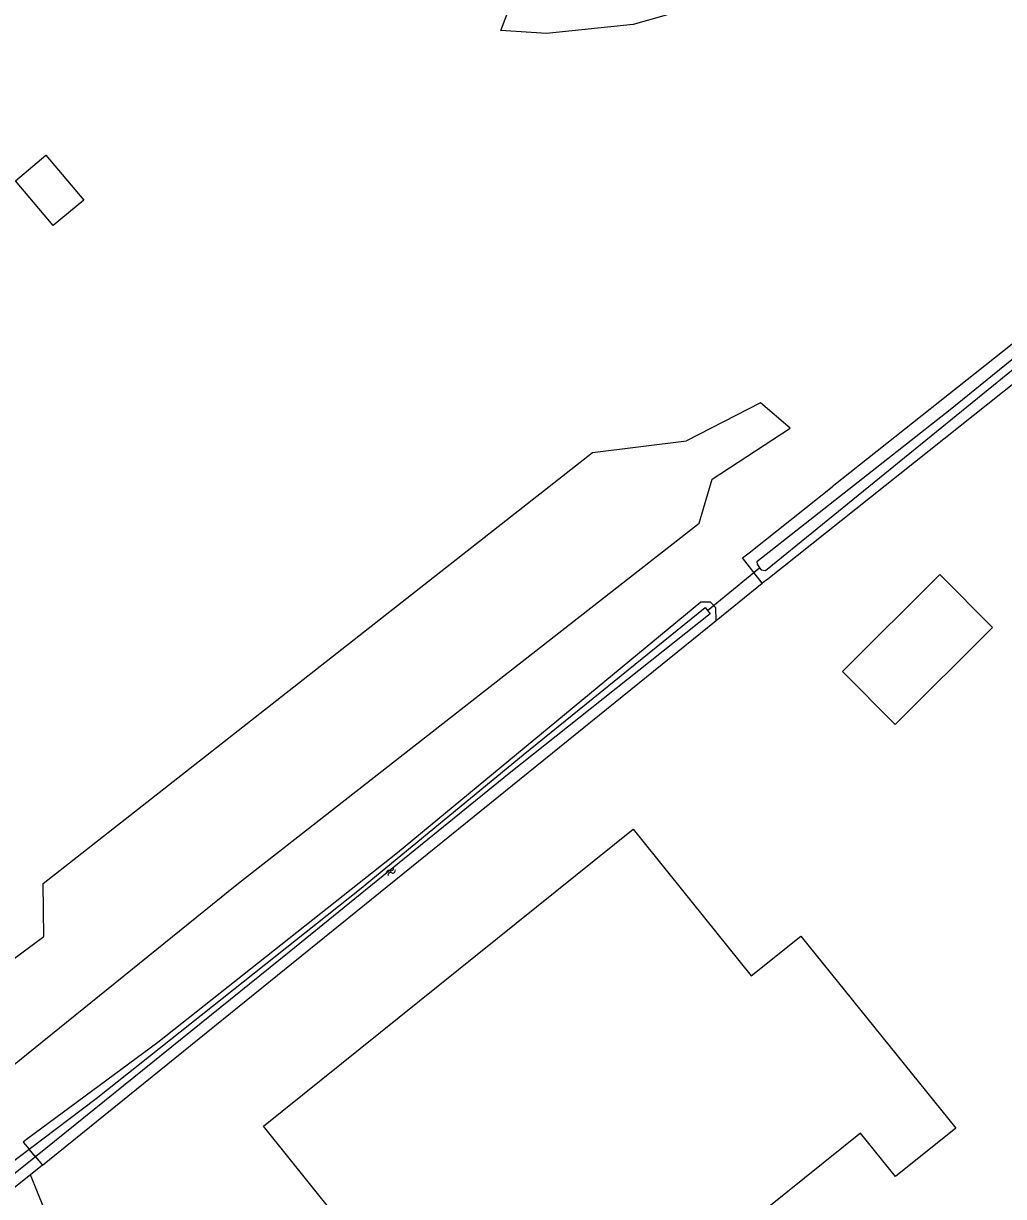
# Model space of a CAD drawing. Extents: x 136000 to 141014, y 402000 to 403500.
# Drawn here: x 137119.1 to 137275.2, y 402680.4 to 402867.4 of the extents above; entities that cross this region are included whole.
import ezdxf

# ---------------------------------------------------------------- set-up
doc = ezdxf.new("R2010")
doc.units = 0
for name, color, linetype in [('gg-bbg-bijgebouw', 7, 'Continuous'), ('gg-knt-bronhoudergrens', 7, 'Continuous'), ('gg-kntw-bovenkant insteek waterloop', 7, 'Continuous'), ('gg-kntw-waterlijn', 7, 'Continuous'), ('gg-kwrk-duiker nz buis', 7, 'Continuous'), ('gt-grn-vlakafsluiter', 7, 'Continuous'), ('gt-symb-watersymbool', 7, 'Continuous')]:
    doc.layers.add(name, color=color, linetype=linetype)

# ---------------------------------------------------------------- blocks, each defined once
blk = doc.blocks.new('gt0-WA')
at = {"layer": 'gt-symb-watersymbool'}
for centre, start, end in [((-0.32, 0.02), 28.0725, 151.9275), ((0.43, 0.42), 208.0725, 331.9275), ((-0.32, -0.43), 28.0725, 151.9275), ((0.43, -0.03), 208.0725, 331.9275)]:
    blk.add_arc(centre, 0.425, start, end, dxfattribs=at)

msp = doc.modelspace()

# ---------------------------------------------------------------- linework, layer by layer
at = {"layer": 'gg-bbg-bijgebouw'}
for points in [[(137249.57, 402764.04), (137257.95, 402755.6), (137273.49, 402771.1), (137265.09, 402779.52), (137249.57, 402764.04)], [(137258.01, 402683.57), (137252.45, 402690.47), (137198.89, 402647.46), (137179.81, 402671.2), (137176.08, 402668.21), (137157.29, 402691.59), (137216.19, 402738.93), (137235.02, 402715.53), (137242.92, 402721.88)], [(137242.92, 402721.88), (137267.61, 402691.27), (137258.01, 402683.57)]]:
    msp.add_lwpolyline(points, dxfattribs=at)
at = {"layer": 'gg-knt-bronhoudergrens'}
msp.add_line((137122.42, 402678.3), (137120.18, 402683.82), dxfattribs=at)
for points in [[(137254.47, 402913.8), (137249.77, 402898.41), (137245.09, 402888.41), (137235.84, 402878.21), (137221.49, 402868.66), (137216.19, 402867.2), (137202.4, 402865.74), (137195.15, 402866.23), (137196.8, 402870.56), (137209.31, 402871.79)], [(137117.83, 402842.29), (137122.66, 402846.36), (137128.67, 402839.21), (137123.83, 402835.15), (137117.83, 402842.29)], [(137109.26, 402694.71), (137153.07, 402730.14), (137226.74, 402787.73), (137228.81, 402794.74), (137241.23, 402802.87), (137236.52, 402806.91), (137224.7, 402800.83)], [(137099.85, 402708.24), (137108.03, 402714.02), (137111.74, 402714.02), (137122.32, 402721.85), (137122.23, 402730.27), (137209.71, 402798.95), (137224.7, 402800.83)]]:
    msp.add_lwpolyline(points, dxfattribs=at)
at = {"layer": 'gg-kntw-bovenkant insteek waterloop'}
for p, q in [((137291.4, 402828.02), (137247.94, 402793.51)), ((137122.1, 402685.37), (137229.46, 402772.21)), ((137122.1, 402685.37), (137120.18, 402683.82)), ((137120.18, 402683.82), (137116.81, 402681.12))]:
    msp.add_line(p, q, dxfattribs=at)
for points in [[(137296.11, 402825.3), (137237.66, 402778.79), (137236.76, 402778.15)], [(137236.76, 402778.15), (137233.61, 402782.18), (137234.68, 402782.98), (137247.94, 402793.51)], [(137229.46, 402772.21), (137229.38, 402774.19), (137228.52, 402775.13), (137227.01, 402775.13), (137178.66, 402735.16), (137140.5, 402704.95), (137119.57, 402689.48), (137119.02, 402689.04)]]:
    msp.add_lwpolyline(points, dxfattribs=at)
at = {"layer": 'gg-kntw-waterlijn'}
for points in [[(137310.52, 402840.82), (137304.93, 402836.75), (137266.7, 402805.78), (137235.94, 402781.54), (137235.99, 402781.16), (137236.32, 402780.61), (137236.63, 402780.29), (137237.28, 402780.15), (137278.44, 402813.64), (137311.45, 402839.74)], [(137119.96, 402687.92), (137130.65, 402696.01), (137172.59, 402729.33), (137198.71, 402750.78), (137227.69, 402774.25), (137228.48, 402773.27), (137196.44, 402747.83), (137161.43, 402719.32), (137120.97, 402686.71)], [(137120.97, 402686.71), (137116.43, 402683.05), (137115.35, 402684.43), (137119.96, 402687.92)]]:
    msp.add_lwpolyline(points, dxfattribs=at)
at = {"layer": 'gg-kwrk-duiker nz buis'}
msp.add_line((137228.06, 402773.78), (137236.32, 402780.61), dxfattribs=at)
at = {"layer": 'gt-grn-vlakafsluiter'}
for p, q in [((137229.46, 402772.21), (137236.76, 402778.15)), ((137119.02, 402689.04), (137119.96, 402687.92)), ((137120.97, 402686.71), (137119.96, 402687.92)), ((137120.97, 402686.71), (137122.1, 402685.37))]:
    msp.add_line(p, q, dxfattribs=at)

# ---------------------------------------------------------------- block references
at = {"layer": 'gt-symb-watersymbool', "rotation": 39.07161457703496}
msp.add_blockref('gt0-WA', (137177.55, 402732.12), dxfattribs=at)

doc.saveas('drawing.dxf')
